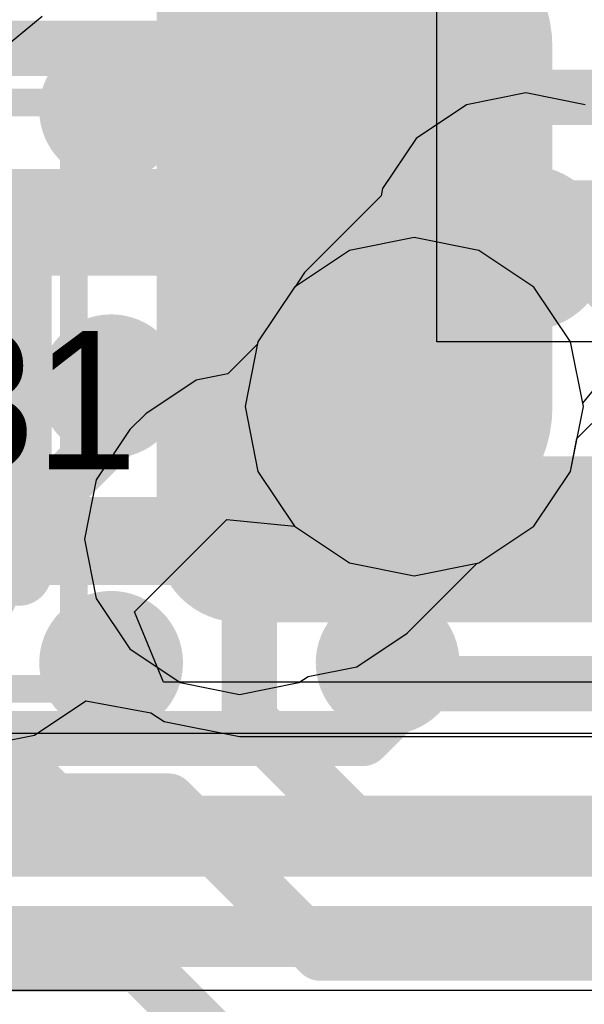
# Model space of a CAD drawing. Header units: millimetres. Extents: x -2 to 68, y -2 to 27.4.
# Tile 441 of 594: x 53.8 to 54.9, y 0.6 to 2.4. Entities that reach past the tile are written whole.
import ezdxf

# ---------------------------------------------------------------- set-up
doc = ezdxf.new("R2010")
doc.units = ezdxf.units.MM
for name, color, linetype in [('BottomLayer', 5, 'Continuous'), ('BottomPaste', 16, 'Continuous'), ('BottomSolder', 6, 'Continuous'), ('DrillGuide', 244, 'Continuous'), ('Mechanical10', 56, 'Continuous'), ('Mechanical13', 56, 'Continuous'), ('Mechanical15', 56, 'Continuous'), ('Mechanical2', 216, 'Continuous'), ('MidLayer1', 16, 'Continuous'), ('MidLayer2', 76, 'Continuous'), ('MidLayer3', 90, 'Continuous'), ('MidLayer4', 156, 'Continuous'), ('MidLayer5', 130, 'Continuous'), ('MidLayer6', 216, 'Continuous'), ('MidLayer7', 6, 'Continuous'), ('MidLayer8', 54, 'Continuous'), ('MultiLayer', 9, 'Continuous'), ('TopLayer', 1, 'Continuous'), ('TopPaste', 8, 'Continuous'), ('TopSolder', 216, 'Continuous'), ('ViaHoleLayer', 16, 'Continuous')]:
    doc.layers.add(name, color=color, linetype=linetype)

# ---------------------------------------------------------------- blocks, each defined once
blk = doc.blocks.new('BGA169C50P13X13_700X700X60_B_102')
at = {"layer": 'BottomLayer', "const_width": 0.0999998}
for points in [[(-2.54999998, 3.00000162, 1), (-2.45000018, 3.00000162, 1)], [(-2.04999844, 3.00000162, 1), (-1.94999864, 3.00000162, 1)], [(-2.54999998, 2.50000008, 1), (-2.45000018, 2.50000008, 1)], [(-2.04999844, 2.50000008, 1), (-1.94999864, 2.50000008, 1)], [(-2.54999998, 2.00000108, 1), (-2.45000018, 2.00000108, 1)], [(-2.04999844, 2.00000108, 1), (-1.94999864, 2.00000108, 1)]]:
    blk.add_lwpolyline(points, format="xyb", close=True, dxfattribs=at)
at = {"layer": 'BottomPaste', "const_width": 0.0999998}
for points in [[(-2.54999998, 3.00000162, 1), (-2.45000018, 3.00000162, 1)], [(-2.04999844, 3.00000162, 1), (-1.94999864, 3.00000162, 1)], [(-2.54999998, 2.50000008, 1), (-2.45000018, 2.50000008, 1)], [(-2.04999844, 2.50000008, 1), (-1.94999864, 2.50000008, 1)], [(-2.54999998, 2.00000108, 1), (-2.45000018, 2.00000108, 1)], [(-2.04999844, 2.00000108, 1), (-1.94999864, 2.00000108, 1)]]:
    blk.add_lwpolyline(points, format="xyb", close=True, dxfattribs=at)
at = {"layer": 'BottomSolder', "const_width": 0.12999974}
for points in [[(-2.56499868, 3.00000162, 1), (-2.43500148, 3.00000162, 1)], [(-2.06499714, 3.00000162, 1), (-1.93499994, 3.00000162, 1)], [(-2.56499868, 2.50000008, 1), (-2.43500148, 2.50000008, 1)], [(-2.06499714, 2.50000008, 1), (-1.93499994, 2.50000008, 1)], [(-2.56499868, 2.00000108, 1), (-2.43500148, 2.00000108, 1)], [(-2.06499714, 2.00000108, 1), (-1.93499994, 2.00000108, 1)]]:
    blk.add_lwpolyline(points, format="xyb", close=True, dxfattribs=at)
at = {"layer": 'Mechanical10', "const_width": 0.0999998}
blk.add_lwpolyline([(3.50000062, 3.50000062), (-3.49999808, 3.50000062)], dxfattribs=at)
blk = doc.blocks.new('CAP_0201_106')
at = {"layer": 'Mechanical13', "const_width": 0.11999976}
for points in [[(0.31999936, 0.16999966), (-0.31999936, 0.16999966)], [(-0.31999936, -0.16999966), (-0.31999936, 0.16999966)], [(0.31999936, -0.16999966), (0.31999936, 0.16999966)], [(0.31999936, -0.16999966), (-0.31999936, -0.16999966)]]:
    blk.add_lwpolyline(points, dxfattribs=at)
at = {"layer": 'Mechanical13', "const_width": 0.05999988}
for points in [[(-0.3499993, 0.16999966, 1), (-0.28999942, 0.16999966, 1)], [(-0.3499993, 0.16999966, 1), (-0.28999942, 0.16999966, 1)], [(0.28999942, 0.16999966, 1), (0.3499993, 0.16999966, 1)], [(0.28999942, 0.16999966, 1), (0.3499993, 0.16999966, 1)], [(-0.3499993, -0.16999966, 1), (-0.28999942, -0.16999966, 1)], [(-0.3499993, -0.16999966, 1), (-0.28999942, -0.16999966, 1)], [(0.28999942, -0.16999966, 1), (0.3499993, -0.16999966, 1)], [(0.28999942, -0.16999966, 1), (0.3499993, -0.16999966, 1)]]:
    blk.add_lwpolyline(points, format="xyb", close=True, dxfattribs=at)
at = {"layer": 'Mechanical15', "const_width": 0.0499999}
for points in [[(0.5299989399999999, 0.26999946), (-0.5299989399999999, 0.26999946)], [(-0.5299989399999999, -0.26999946), (-0.5299989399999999, 0.26999946)], [(0.5299989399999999, -0.26999946), (0.5299989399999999, 0.26999946)], [(0, -0.135001), (0, 0.135001)], [(0.135001, 0), (-0.135001, 0)], [(0.5299989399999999, -0.26999946), (-0.5299989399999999, -0.26999946)]]:
    blk.add_lwpolyline(points, dxfattribs=at)
at = {"layer": 'Mechanical15'}
for points, const_width in [([(-0.54249828, 0.26999946, 1), (-0.5174996, 0.26999946, 1)], 0.02499868), ([(-0.54249828, 0.26999946, 1), (-0.5174996, 0.26999946, 1)], 0.02499868), ([(0.5174996, 0.26999946, 1), (0.54249828, 0.26999946, 1)], 0.02499868), ([(0.5174996, 0.26999946, 1), (0.54249828, 0.26999946, 1)], 0.02499868), ([(-0.01249934, 0.135001, 1), (0.01249934, 0.135001, 1)], 0.02499868), ([(0.10130028, 0, 1), (-0.10130028, 0, 1)], 0.0499999), ([(-0.14750034, 0, 1), (-0.12250166, 0, 1)], 0.02499868), ([(-0.11379962, 0, 1), (-0.08880094, 0, 1)], 0.02499868), ([(0.08880094, 0, 1), (0.11379962, 0, 1)], 0.02499868), ([(0.12250166, 0, 1), (0.14750034, 0, 1)], 0.02499868), ([(-0.01249934, -0.135001, 1), (0.01249934, -0.135001, 1)], 0.02499868), ([(-0.54249828, -0.26999946, 1), (-0.5174996, -0.26999946, 1)], 0.02499868), ([(-0.54249828, -0.26999946, 1), (-0.5174996, -0.26999946, 1)], 0.02499868), ([(0.5174996, -0.26999946, 1), (0.54249828, -0.26999946, 1)], 0.02499868), ([(0.5174996, -0.26999946, 1), (0.54249828, -0.26999946, 1)], 0.02499868)]:
    blk.add_lwpolyline(points, format="xyb", close=True, dxfattribs=dict(at, const_width=const_width))
at = {"layer": 'TopLayer', "const_width": 0.08059928}
for points in [[(-0.3896995, 0.08940038, 1), (-0.30910022, 0.08940038, 1)], [(-0.24090122, 0.08940038, 1), (-0.16030194, 0.08940038, 1)], [(0.16030194, 0.08940038, 1), (0.24090122, 0.08940038, 1)], [(0.30910022, 0.08940038, 1), (0.3896995, 0.08940038, 1)], [(-0.3896995, -0.08940038, 1), (-0.30910022, -0.08940038, 1)], [(-0.24090122, -0.08940038, 1), (-0.16030194, -0.08940038, 1)], [(0.16030194, -0.08940038, 1), (0.24090122, -0.08940038, 1)], [(0.30910022, -0.08940038, 1), (0.3896995, -0.08940038, 1)]]:
    blk.add_lwpolyline(points, format="xyb", close=True, dxfattribs=at)
at = {"layer": 'TopLayer'}
for points in [[(-0.20060158, 0.16999966), (-0.34939986, 0.16999966), (-0.20060158, -0.16999966), (-0.34939986, -0.16999966)], [(0.20060158, -0.16999966), (0.34939986, -0.16999966), (0.20060158, 0.16999966), (0.34939986, 0.16999966)], [(-0.1200023, 0.08940038), (-0.4299991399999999, 0.08940038), (-0.1200023, -0.08940038), (-0.4299991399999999, -0.08940038)], [(0.1200023, -0.08940038), (0.4299991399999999, -0.08940038), (0.1200023, 0.08940038), (0.4299991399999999, 0.08940038)]]:
    blk.add_solid(points, dxfattribs=at)
at = {"layer": 'TopPaste', "const_width": 0.08059928}
for points in [[(-0.3896995, 0.08940038, 1), (-0.30910022, 0.08940038, 1)], [(-0.24090122, 0.08940038, 1), (-0.16030194, 0.08940038, 1)], [(0.16030194, 0.08940038, 1), (0.24090122, 0.08940038, 1)], [(0.30910022, 0.08940038, 1), (0.3896995, 0.08940038, 1)], [(-0.3896995, -0.08940038, 1), (-0.30910022, -0.08940038, 1)], [(-0.24090122, -0.08940038, 1), (-0.16030194, -0.08940038, 1)], [(0.16030194, -0.08940038, 1), (0.24090122, -0.08940038, 1)], [(0.30910022, -0.08940038, 1), (0.3896995, -0.08940038, 1)]]:
    blk.add_lwpolyline(points, format="xyb", close=True, dxfattribs=at)
at = {"layer": 'TopPaste'}
for points in [[(-0.20060158, 0.16999966), (-0.34939986, 0.16999966), (-0.20060158, -0.16999966), (-0.34939986, -0.16999966)], [(0.20060158, -0.16999966), (0.34939986, -0.16999966), (0.20060158, 0.16999966), (0.34939986, 0.16999966)], [(-0.1200023, 0.08940038), (-0.4299991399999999, 0.08940038), (-0.1200023, -0.08940038), (-0.4299991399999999, -0.08940038)], [(0.1200023, -0.08940038), (0.4299991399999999, -0.08940038), (0.1200023, 0.08940038), (0.4299991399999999, 0.08940038)]]:
    blk.add_solid(points, dxfattribs=at)
at = {"layer": 'TopSolder', "const_width": 0.08059928}
for points in [[(-0.3896995, 0.08940038, 1), (-0.30910022, 0.08940038, 1)], [(-0.24090122, 0.08940038, 1), (-0.16030194, 0.08940038, 1)], [(0.16030194, 0.08940038, 1), (0.24090122, 0.08940038, 1)], [(0.30910022, 0.08940038, 1), (0.3896995, 0.08940038, 1)], [(-0.3896995, -0.08940038, 1), (-0.30910022, -0.08940038, 1)], [(-0.24090122, -0.08940038, 1), (-0.16030194, -0.08940038, 1)], [(0.16030194, -0.08940038, 1), (0.24090122, -0.08940038, 1)], [(0.30910022, -0.08940038, 1), (0.3896995, -0.08940038, 1)]]:
    blk.add_lwpolyline(points, format="xyb", close=True, dxfattribs=at)
at = {"layer": 'TopSolder'}
for points in [[(-0.20060158, 0.16999966), (-0.34939986, 0.16999966), (-0.20060158, -0.16999966), (-0.34939986, -0.16999966)], [(0.20060158, -0.16999966), (0.34939986, -0.16999966), (0.20060158, 0.16999966), (0.34939986, 0.16999966)], [(-0.1200023, 0.08940038), (-0.4299991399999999, 0.08940038), (-0.1200023, -0.08940038), (-0.4299991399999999, -0.08940038)], [(0.1200023, -0.08940038), (0.4299991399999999, -0.08940038), (0.1200023, 0.08940038), (0.4299991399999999, 0.08940038)]]:
    blk.add_solid(points, dxfattribs=at)

msp = doc.modelspace()

# ---------------------------------------------------------------- linework, layer by layer
at = {"layer": 'BottomLayer'}
for points, const_width in [([(54.51500145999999, 2.22498158), (54.51500145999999, 2.22498666)], 0.1499997), ([(54.51500145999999, 2.22498158), (54.76499842, 1.97498462)], 0.0999998), ([(53.41145274, 1.97498716), (54.11855318, 1.97498716)], 0.0999998), ([(54.11855318, 1.97498716), (54.26500196, 1.82853838)], 0.0999998), ([(54.51500145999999, 1.72498766), (54.76499842, 1.97498462)], 0.0999998), ([(54.26500196, 1.62142932), (54.26500196, 1.82853838)], 0.0999998), ([(53.66500316, 1.72143674), (53.91145174, 1.47498816)], 0.0999998), ([(54.26500196, 1.62142932), (54.41144312, 1.47498816)], 0.0999998), ([(53.91145174, 1.47498816), (54.11855318, 1.47498816)], 0.0999998), ([(54.11855318, 1.47498816), (54.26500196, 1.32853938)], 0.0999998), ([(54.41144312, 1.47498816), (54.41144565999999, 1.4749907)], 0.0999998), ([(54.41144565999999, 1.4749907), (55.11854864, 1.4749907)], 0.0999998), ([(54.26500196, 1.20001284), (54.26500196, 1.32853938)], 0.0999998), ([(54.26499687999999, 1.20000776), (54.26500196, 1.20001284)], 0.0999998), ([(54.26499687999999, 1.12144048), (54.26499687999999, 1.20000776)], 0.0999998), ([(53.76500296, 1.12143794), (53.91145174, 0.9749891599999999)], 0.0999998), ([(54.26499687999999, 1.12144048), (54.48642899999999, 0.9000083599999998)], 0.0999998), ([(53.91145174, 0.9749891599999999), (54.11855318, 0.9749891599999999)], 0.0999998), ([(54.11855318, 0.9749891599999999), (54.39353357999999, 0.70000876)], 0.0999998), ([(54.48642899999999, 0.9000083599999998), (59.52650528, 0.9000083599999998)], 0.0999998), ([(54.39353357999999, 0.70000876), (59.60934738, 0.70000876)], 0.0999998), ([(52.10196082, 0.6800418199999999), (54.06512682, 0.6800418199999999)], 0.0999998), ([(54.06512682, 0.6800418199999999), (54.24515948, 0.50000916)], 0.0999998)]:
    msp.add_lwpolyline(points, dxfattribs=dict(at, const_width=const_width))
for points, const_width in [([(54.4775009, 2.22498666, 1), (54.55250202, 2.22498666, 1)], 0.07499858), ([(54.4775009, 2.22498158, 1), (54.55250202, 2.22498158, 1)], 0.07499858), ([(54.49000278, 2.22498158, 1), (54.54000014, 2.22498158, 1)], 0.0499999), ([(54.68999983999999, 1.97498462, 1), (54.839997, 1.97498462, 1)], 0.1499997), ([(54.0935545, 1.97498716, 1), (54.14355186, 1.97498716, 1)], 0.0499999), ([(54.0935545, 1.97498716, 1), (54.14355186, 1.97498716, 1)], 0.0499999), ([(54.73999974, 1.97498462, 1), (54.7899971, 1.97498462, 1)], 0.0499999), ([(54.73999974, 1.97498462, 1), (54.7899971, 1.97498462, 1)], 0.0499999), ([(54.24000328, 1.82853838, 1), (54.29000064, 1.82853838, 1)], 0.0499999), ([(54.24000328, 1.82853838, 1), (54.29000064, 1.82853838, 1)], 0.0499999), ([(54.49000278, 1.72498766, 1), (54.54000014, 1.72498766, 1)], 0.0499999), ([(54.24000328, 1.62142932, 1), (54.29000064, 1.62142932, 1)], 0.0499999), ([(54.24000328, 1.62142932, 1), (54.29000064, 1.62142932, 1)], 0.0499999), ([(53.88645306, 1.47498816, 1), (53.93645042, 1.47498816, 1)], 0.0499999), ([(53.88645306, 1.47498816, 1), (53.93645042, 1.47498816, 1)], 0.0499999), ([(54.0935545, 1.47498816, 1), (54.14355186, 1.47498816, 1)], 0.0499999), ([(54.0935545, 1.47498816, 1), (54.14355186, 1.47498816, 1)], 0.0499999), ([(54.38644444, 1.47498816, 1), (54.4364418, 1.47498816, 1)], 0.0499999), ([(54.38644444, 1.47498816, 1), (54.4364418, 1.47498816, 1)], 0.0499999), ([(54.38644698, 1.4749907, 1), (54.43644433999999, 1.4749907, 1)], 0.0499999), ([(54.38644698, 1.4749907, 1), (54.43644433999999, 1.4749907, 1)], 0.0499999), ([(54.24000328, 1.32853938, 1), (54.29000064, 1.32853938, 1)], 0.0499999), ([(54.24000328, 1.32853938, 1), (54.29000064, 1.32853938, 1)], 0.0499999), ([(54.2399982, 1.20000776, 1), (54.28999555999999, 1.20000776, 1)], 0.0499999), ([(54.2399982, 1.20000776, 1), (54.28999555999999, 1.20000776, 1)], 0.0499999), ([(54.24000328, 1.20001284, 1), (54.29000064, 1.20001284, 1)], 0.0499999), ([(54.24000328, 1.20001284, 1), (54.29000064, 1.20001284, 1)], 0.0499999), ([(54.2399982, 1.12144048, 1), (54.28999555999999, 1.12144048, 1)], 0.0499999), ([(54.2399982, 1.12144048, 1), (54.28999555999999, 1.12144048, 1)], 0.0499999), ([(53.88645306, 0.9749891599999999, 1), (53.93645042, 0.9749891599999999, 1)], 0.0499999), ([(53.88645306, 0.9749891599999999, 1), (53.93645042, 0.9749891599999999, 1)], 0.0499999), ([(54.0935545, 0.9749891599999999, 1), (54.14355186, 0.9749891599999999, 1)], 0.0499999), ([(54.0935545, 0.9749891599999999, 1), (54.14355186, 0.9749891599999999, 1)], 0.0499999), ([(54.46143031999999, 0.9000083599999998, 1), (54.51142767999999, 0.9000083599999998, 1)], 0.0499999), ([(54.46143031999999, 0.9000083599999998, 1), (54.51142767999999, 0.9000083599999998, 1)], 0.0499999), ([(54.36853489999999, 0.70000876, 1), (54.41853225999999, 0.70000876, 1)], 0.0499999), ([(54.36853489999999, 0.70000876, 1), (54.41853225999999, 0.70000876, 1)], 0.0499999), ([(54.04012813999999, 0.6800418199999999, 1), (54.09012549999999, 0.6800418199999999, 1)], 0.0499999), ([(54.04012813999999, 0.6800418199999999, 1), (54.09012549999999, 0.6800418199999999, 1)], 0.0499999)]:
    msp.add_lwpolyline(points, format="xyb", close=True, dxfattribs=dict(at, const_width=const_width))
at = {"layer": 'DrillGuide'}
for points, const_width in [([(54.73999974, 1.97498462, 1), (54.7899971, 1.97498462, 1)], 0.0499999), ([(54.51301518, 1.68814242, 1), (54.61301498, 1.68814242, 1)], 0.0999998), ([(54.2222182, 1.44835372, 1), (54.27221556, 1.44835372, 1)], 0.0499999)]:
    msp.add_lwpolyline(points, format="xyb", close=True, dxfattribs=dict(at, const_width=const_width))
at = {"layer": 'MidLayer1'}
for p, q in [((54.56301507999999, 1.99401938), (54.44596171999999, 1.9707352)), ((54.68006843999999, 1.9707352), (54.56301507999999, 1.99401938)), ((54.44596171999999, 1.9707352), (54.34672645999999, 1.90443104)), ((54.77930369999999, 1.90443104), (54.68006843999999, 1.9707352)), ((54.34672645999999, 1.90443104), (54.28042229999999, 1.80519578)), ((54.84560785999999, 1.80519578), (54.77930369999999, 1.90443104)), ((54.2796476, 1.80129942), (54.22582245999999, 1.74747428)), ((54.28042229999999, 1.80519578), (54.2796476, 1.80129942)), ((54.86889203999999, 1.68814242), (54.84560785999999, 1.80519578)), ((54.22582245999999, 1.74747428), (54.16861658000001, 1.73609508)), ((54.16861658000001, 1.73609508), (54.0776541, 1.67531542)), ((54.0776541, 1.67531542), (54.04895464, 1.64661596)), ((54.84560785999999, 1.57108906), (54.86889203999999, 1.68814242)), ((54.04895464, 1.64661596), (53.98817498, 1.55565094)), ((54.77930369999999, 1.4718538), (54.84560785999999, 1.57108906)), ((53.98817498, 1.55565094), (53.96683136, 1.44835372)), ((54.68006843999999, 1.40554964), (54.77930369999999, 1.4718538)), ((53.96683136, 1.44835372), (53.98817498, 1.3410565)), ((54.55018808, 1.27879094), (54.67617207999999, 1.40477494)), ((54.67617207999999, 1.40477494), (54.68006843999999, 1.40554964)), ((53.98817498, 1.3410565), (54.04895464, 1.25009148)), ((54.4592256, 1.21801128), (54.55018808, 1.27879094)), ((54.04895464, 1.25009148), (54.13991966, 1.18931182)), ((54.37128826, 1.2005183), (54.4592256, 1.21801128)), ((54.3545141, 1.18931182), (54.37128826, 1.2005183)), ((54.13991966, 1.18931182), (54.24721688, 1.1679682)), ((54.24721688, 1.1679682), (54.3545141, 1.18931182))]:
    msp.add_line(p, q, dxfattribs=at)
for points, const_width in [([(54.46301527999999, 1.68814242, 1), (54.66301488, 1.68814242, 1)], 0.1999996), ([(54.52551451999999, 1.68814242, 1), (54.60051564, 1.68814242, 1)], 0.07499858), ([(54.1722183, 1.44835372, 1), (54.32221546, 1.44835372, 1)], 0.1499997), ([(54.23841578, 1.47705318, 1), (54.31341689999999, 1.47705318, 1)], 0.07499858), ([(54.23841578, 1.47705318, 1), (54.31341689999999, 1.47705318, 1)], 0.07499858), ([(54.31442528, 1.47705318, 1), (54.3894264, 1.47705318, 1)], 0.07499858), ([(54.31442528, 1.47705318, 1), (54.3894264, 1.47705318, 1)], 0.07499858), ([(54.20971632, 1.44835372, 1), (54.28471743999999, 1.44835372, 1)], 0.07499858)]:
    msp.add_lwpolyline(points, format="xyb", close=True, dxfattribs=dict(at, const_width=const_width))
at = {"layer": 'MidLayer1', "const_width": 0.1499997}
for points in [[(54.35192584, 1.47705318), (54.56301507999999, 1.68814242)], [(54.24721688, 1.44835372), (54.27591634, 1.47705318)], [(54.27591634, 1.47705318), (54.35192584, 1.47705318)]]:
    msp.add_lwpolyline(points, dxfattribs=at)
at = {"layer": 'MidLayer2'}
for p, q in [((54.56301507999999, 1.99401938), (54.44596171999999, 1.9707352)), ((54.68006843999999, 1.9707352), (54.56301507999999, 1.99401938)), ((54.44596171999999, 1.9707352), (54.34672645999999, 1.90443104)), ((54.77930369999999, 1.90443104), (54.68006843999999, 1.9707352)), ((54.34672645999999, 1.90443104), (54.28042229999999, 1.80519578)), ((54.84560785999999, 1.80519578), (54.77930369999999, 1.90443104)), ((54.28042229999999, 1.80519578), (54.25713812, 1.68814242)), ((54.86889203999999, 1.68814242), (54.84560785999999, 1.80519578)), ((54.25713812, 1.68814242), (54.28042229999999, 1.57108906)), ((54.84560785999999, 1.57108906), (54.86889203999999, 1.68814242)), ((54.28042229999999, 1.57108906), (54.34672645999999, 1.4718538)), ((54.77930369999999, 1.4718538), (54.84560785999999, 1.57108906)), ((54.34672645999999, 1.4718538), (54.44596171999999, 1.40554964)), ((54.68006843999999, 1.40554964), (54.77930369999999, 1.4718538)), ((54.44596171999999, 1.40554964), (54.56301507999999, 1.38226546)), ((54.56301507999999, 1.38226546), (54.68006843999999, 1.40554964))]:
    msp.add_line(p, q, dxfattribs=at)
at = {"layer": 'MidLayer2', "const_width": 0.1999996}
msp.add_lwpolyline([(54.46301527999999, 1.68814242, 1), (54.66301488, 1.68814242, 1)], format="xyb", close=True, dxfattribs=at)
at = {"layer": 'MidLayer3'}
for p, q in [((54.56301507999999, 1.99401938), (54.44596171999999, 1.9707352)), ((54.68006843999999, 1.9707352), (54.56301507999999, 1.99401938)), ((54.44596171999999, 1.9707352), (54.34672645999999, 1.90443104)), ((54.77930369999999, 1.90443104), (54.68006843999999, 1.9707352)), ((54.34672645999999, 1.90443104), (54.28042229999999, 1.80519578)), ((54.84560785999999, 1.80519578), (54.77930369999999, 1.90443104)), ((54.28042229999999, 1.80519578), (54.25713812, 1.68814242)), ((54.86889203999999, 1.68814242), (54.84560785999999, 1.80519578)), ((54.25713812, 1.68814242), (54.28042229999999, 1.57108906)), ((54.84560785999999, 1.57108906), (54.86889203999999, 1.68814242)), ((54.28042229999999, 1.57108906), (54.34672645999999, 1.4718538)), ((54.77930369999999, 1.4718538), (54.84560785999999, 1.57108906)), ((54.34672645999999, 1.4718538), (54.44596171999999, 1.40554964)), ((54.68006843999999, 1.40554964), (54.77930369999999, 1.4718538)), ((54.44596171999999, 1.40554964), (54.56301507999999, 1.38226546)), ((54.56301507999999, 1.38226546), (54.68006843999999, 1.40554964)), ((57.4308224, 1.09743748), (53.52877787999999, 1.09743748))]:
    msp.add_line(p, q, dxfattribs=at)
at = {"layer": 'MidLayer3', "const_width": 0.1999996}
msp.add_lwpolyline([(54.46301527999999, 1.68814242, 1), (54.66301488, 1.68814242, 1)], format="xyb", close=True, dxfattribs=at)
at = {"layer": 'MidLayer3', "const_width": 0.0999998}
for points in [[(51.69399364, 0.93507814), (57.49807398, 0.93507814)], [(51.57196696, 0.73507854), (57.63745394, 0.73507854)]]:
    msp.add_lwpolyline(points, dxfattribs=at)
at = {"layer": 'MidLayer4'}
for p, q in [((54.76499842, 2.25537014), (54.65769866, 2.23402652)), ((54.87229818, 2.23402652), (54.76499842, 2.25537014)), ((54.65769866, 2.23402652), (54.56673617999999, 2.17324686)), ((54.56673617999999, 2.17324686), (54.50595652, 2.08228438)), ((54.50337334, 2.06929482), (54.36475284, 1.93067432)), ((54.50595652, 2.08228438), (54.50337334, 2.06929482)), ((54.36475284, 1.93067432), (54.34761292, 1.90502286)), ((54.34761292, 1.90502286), (54.34672645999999, 1.90443104)), ((54.34672645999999, 1.90443104), (54.28042229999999, 1.80519578)), ((54.28042229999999, 1.80519578), (54.25713812, 1.68814242)), ((54.85737568, 1.6302482), (54.96326066, 1.73613318)), ((54.25713812, 1.68814242), (54.28042229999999, 1.57108906)), ((54.84560785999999, 1.57108906), (54.85737568, 1.6302482)), ((54.28042229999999, 1.57108906), (54.34672645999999, 1.4718538)), ((54.77930369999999, 1.4718538), (54.84560785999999, 1.57108906)), ((54.34672645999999, 1.4718538), (54.44596171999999, 1.40554964)), ((54.68006843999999, 1.40554964), (54.77930369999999, 1.4718538)), ((54.44596171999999, 1.40554964), (54.56301507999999, 1.38226546)), ((54.56301507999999, 1.38226546), (54.68006843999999, 1.40554964))]:
    msp.add_line(p, q, dxfattribs=at)
for points, const_width in [([(54.68999983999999, 1.97498462, 1), (54.839997, 1.97498462, 1)], 0.1499997), ([(54.72749786, 1.97498462, 1), (54.80249898, 1.97498462, 1)], 0.07499858), ([(54.72749786, 1.93439542, 1), (54.80249898, 1.93439542, 1)], 0.07499858), ([(54.72749786, 1.93439542, 1), (54.80249898, 1.93439542, 1)], 0.07499858), ([(54.46301527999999, 1.68814242, 1), (54.66301488, 1.68814242, 1)], 0.1999996), ([(54.52551451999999, 1.73241208, 1), (54.60051564, 1.73241208, 1)], 0.07499858), ([(54.52551451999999, 1.73241208, 1), (54.60051564, 1.73241208, 1)], 0.07499858), ([(54.51992906, 1.68814242, 1), (54.59493018, 1.68814242, 1)], 0.07499858), ([(54.52551451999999, 1.68814242, 1), (54.60051564, 1.68814242, 1)], 0.07499858), ([(54.52551451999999, 1.68814242, 1), (54.60051564, 1.68814242, 1)], 0.07499858)]:
    msp.add_lwpolyline(points, format="xyb", close=True, dxfattribs=dict(at, const_width=const_width))
at = {"layer": 'MidLayer4', "const_width": 0.1499997}
for points in [[(54.76499842, 1.93439542), (54.76499842, 1.97498462)], [(54.56301507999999, 1.73241208), (54.76499842, 1.93439542)], [(54.56301507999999, 1.68814242), (54.56301507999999, 1.73241208)], [(54.55742962, 1.68814242), (54.56301507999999, 1.68814242)]]:
    msp.add_lwpolyline(points, dxfattribs=at)
at = {"layer": 'MidLayer5'}
for p, q in [((54.86765506, 1.6943578), (54.94822386, 1.79253134)), ((54.86889203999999, 1.68814242), (54.86765506, 1.6943578)), ((54.84560785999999, 1.57108906), (54.86889203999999, 1.68814242)), ((54.77930369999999, 1.4718538), (54.84560785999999, 1.57108906)), ((54.05735187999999, 1.31697476), (54.22429083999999, 1.48391372)), ((54.22429083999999, 1.48391372), (54.346729, 1.47185126)), ((54.346729, 1.47185126), (54.44596171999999, 1.40554964)), ((54.68006843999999, 1.40554964), (54.77930369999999, 1.4718538)), ((54.44596171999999, 1.40554964), (54.56301507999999, 1.38226546)), ((54.56301507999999, 1.38226546), (54.68006843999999, 1.40554964)), ((54.10995782, 1.18997476), (54.05735187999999, 1.31697476)), ((56.3544974, 1.18997476), (54.10995782, 1.18997476))]:
    msp.add_line(p, q, dxfattribs=at)
at = {"layer": 'MidLayer5', "const_width": 0.0999998}
for points in [[(54.15027778, 2.33606086), (54.26164408, 2.44742716)], [(52.87707229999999, 2.33606086), (54.15027778, 2.33606086)], [(54.14730852, 2.0502499), (54.34448618, 2.24742756)], [(54.34448618, 2.24742756), (55.0728261, 2.24742756)], [(53.10230679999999, 2.0502499), (54.14730852, 2.0502499)], [(53.81803054, 1.43813022), (54.42732828, 2.04742796)], [(54.42732828, 2.04742796), (55.15566819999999, 2.04742796)], [(53.27007888, 1.43813022), (53.81803054, 1.43813022)], [(40.50795302, 0.93507814), (56.46007758, 0.93507814)], [(40.42511092, 0.73507854), (56.54292221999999, 0.73507854)]]:
    msp.add_lwpolyline(points, dxfattribs=at)
at = {"layer": 'MidLayer5'}
for points, const_width in [([(54.1252791, 2.33606086, 1), (54.17527646, 2.33606086, 1)], 0.0499999), ([(54.1252791, 2.33606086, 1), (54.17527646, 2.33606086, 1)], 0.0499999), ([(54.31948749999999, 2.24742756, 1), (54.36948485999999, 2.24742756, 1)], 0.0499999), ([(54.31948749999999, 2.24742756, 1), (54.36948485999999, 2.24742756, 1)], 0.0499999), ([(54.12230984, 2.0502499, 1), (54.1723072, 2.0502499, 1)], 0.0499999), ([(54.12230984, 2.0502499, 1), (54.1723072, 2.0502499, 1)], 0.0499999), ([(54.4023296, 2.04742796, 1), (54.45232696, 2.04742796, 1)], 0.0499999), ([(54.4023296, 2.04742796, 1), (54.45232696, 2.04742796, 1)], 0.0499999), ([(54.46301527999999, 1.68814242, 1), (54.66301488, 1.68814242, 1)], 0.1999996), ([(53.79303186, 1.43813022, 1), (53.84302922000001, 1.43813022, 1)], 0.0499999), ([(53.79303186, 1.43813022, 1), (53.84302922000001, 1.43813022, 1)], 0.0499999)]:
    msp.add_lwpolyline(points, format="xyb", close=True, dxfattribs=dict(at, const_width=const_width))
at = {"layer": 'MidLayer6'}
msp.add_line((42.18184096, 0.6332347), (58.579512, 0.6332347), dxfattribs=at)
at = {"layer": 'MidLayer6', "const_width": 0.0999998}
for points in [[(53.24235732, 2.06810102), (54.7543863, 2.06810102)], [(54.7543863, 2.06810102), (55.43529426, 1.38719306)], [(54.46992916, 1.08813092), (54.56899169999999, 1.18719346)], [(54.56899169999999, 1.18719346), (58.53999975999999, 1.18719346)], [(52.66454542, 1.08813092), (54.46992916, 1.08813092)], [(42.18184096, 0.88813132), (58.579512, 0.88813132)]]:
    msp.add_lwpolyline(points, dxfattribs=at)
at = {"layer": 'MidLayer6'}
for points, const_width in [([(54.72938762, 2.06810102, 1), (54.77938498, 2.06810102, 1)], 0.0499999), ([(54.72938762, 2.06810102, 1), (54.77938498, 2.06810102, 1)], 0.0499999), ([(54.46301527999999, 1.68814242, 1), (54.66301488, 1.68814242, 1)], 0.1999996), ([(54.54399301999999, 1.18719346, 1), (54.59399037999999, 1.18719346, 1)], 0.0499999), ([(54.54399301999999, 1.18719346, 1), (54.59399037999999, 1.18719346, 1)], 0.0499999), ([(54.44493048, 1.08813092, 1), (54.49492784, 1.08813092, 1)], 0.0499999), ([(54.44493048, 1.08813092, 1), (54.49492784, 1.08813092, 1)], 0.0499999)]:
    msp.add_lwpolyline(points, format="xyb", close=True, dxfattribs=dict(at, const_width=const_width))
at = {"layer": 'MidLayer7', "const_width": 0.499999}
for points in [[(53.79999907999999, 3.09999888), (54.56301507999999, 2.33698288)], [(54.56301507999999, 1.68814242), (54.56301507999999, 2.33698288)]]:
    msp.add_lwpolyline(points, dxfattribs=at)
at = {"layer": 'MidLayer7'}
for points, const_width in [([(54.43801659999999, 2.33698288, 1), (54.68801355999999, 2.33698288, 1)], 0.2499995), ([(54.43801659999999, 2.33698288, 1), (54.68801355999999, 2.33698288, 1)], 0.2499995), ([(54.43801659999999, 1.68814242, 1), (54.68801355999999, 1.68814242, 1)], 0.2499995), ([(54.46301527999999, 1.68814242, 1), (54.66301488, 1.68814242, 1)], 0.1999996)]:
    msp.add_lwpolyline(points, format="xyb", close=True, dxfattribs=dict(at, const_width=const_width))
at = {"layer": 'MidLayer8'}
for p, q in [((54.56301507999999, 1.99401938), (54.44596171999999, 1.9707352)), ((54.68006843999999, 1.9707352), (54.56301507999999, 1.99401938)), ((54.44596171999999, 1.9707352), (54.34672645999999, 1.90443104)), ((54.77930369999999, 1.90443104), (54.68006843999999, 1.9707352)), ((54.34672645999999, 1.90443104), (54.28042229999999, 1.80519578)), ((54.84560785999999, 1.80519578), (54.77930369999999, 1.90443104)), ((54.28042229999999, 1.80519578), (54.25713812, 1.68814242)), ((54.86889203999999, 1.68814242), (54.84560785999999, 1.80519578)), ((54.25713812, 1.68814242), (54.28042229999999, 1.57108906)), ((54.84560785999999, 1.57108906), (54.86889203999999, 1.68814242)), ((54.28042229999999, 1.57108906), (54.34672645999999, 1.4718538)), ((54.77930369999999, 1.4718538), (54.84560785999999, 1.57108906)), ((54.34672645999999, 1.4718538), (54.44596171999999, 1.40554964)), ((54.68006843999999, 1.40554964), (54.77930369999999, 1.4718538)), ((54.44596171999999, 1.40554964), (54.56301507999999, 1.38226546)), ((54.56301507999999, 1.38226546), (54.68006843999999, 1.40554964))]:
    msp.add_line(p, q, dxfattribs=at)
at = {"layer": 'MidLayer8', "const_width": 0.1999996}
msp.add_lwpolyline([(54.46301527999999, 1.68814242, 1), (54.66301488, 1.68814242, 1)], format="xyb", close=True, dxfattribs=at)
at = {"layer": 'MultiLayer'}
for points, const_width in [([(54.68999983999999, 1.97498462, 1), (54.839997, 1.97498462, 1)], 0.1499997), ([(54.46301527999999, 1.68814242, 1), (54.66301488, 1.68814242, 1)], 0.1999996), ([(54.1722183, 1.44835372, 1), (54.32221546, 1.44835372, 1)], 0.1499997)]:
    msp.add_lwpolyline(points, format="xyb", close=True, dxfattribs=dict(at, const_width=const_width))
at = {"layer": 'TopLayer'}
for p, q in [((54.60407417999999, 1.80521102), (54.60407417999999, 3.45845638)), ((53.89035958, 2.3935563), (53.7671518, 2.2925405)), ((55.6592105, 1.80521102), (54.60407417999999, 1.80521102)), ((53.8766385, 1.09430566), (53.96945263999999, 1.1563223)), ((53.96945263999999, 1.1563223), (54.08665332, 1.13469674)), ((54.08665332, 1.13469674), (54.11065378, 1.11866172)), ((54.11065378, 1.11866172), (54.24721688, 1.09149642)), ((53.76715434, 1.0725277), (53.8766385, 1.09430566)), ((54.24721688, 1.09149642), (55.8070258, 1.09149642))]:
    msp.add_line(p, q, dxfattribs=at)
for points, const_width in [([(54.24721688, 1.44835372), (54.24721688, 3.60627168)], 0.2999994), ([(54.24721688, 1.44835372), (55.8070258, 1.44835372)], 0.2999994), ([(53.68541968, 1.440688), (54.23955115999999, 1.440688)], 0.1499997), ([(54.23955115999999, 1.440688), (54.24721688, 1.44835372)], 0.1499997)]:
    msp.add_lwpolyline(points, dxfattribs=dict(at, const_width=const_width))
for points, const_width in [([(54.1722183, 1.44835372, 1), (54.32221546, 1.44835372, 1)], 0.1499997), ([(54.1722183, 1.44835372, 1), (54.32221546, 1.44835372, 1)], 0.1499997), ([(54.1722183, 1.44835372, 1), (54.32221546, 1.44835372, 1)], 0.1499997), ([(54.20205059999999, 1.440688, 1), (54.27705172, 1.440688, 1)], 0.07499858), ([(54.20205059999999, 1.440688, 1), (54.27705172, 1.440688, 1)], 0.07499858), ([(54.20971632, 1.44835372, 1), (54.28471743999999, 1.44835372, 1)], 0.07499858)]:
    msp.add_lwpolyline(points, format="xyb", close=True, dxfattribs=dict(at, const_width=const_width))
at = {"layer": 'ViaHoleLayer'}
for points, const_width in [([(54.73999974, 1.97498462, 1), (54.7899971, 1.97498462, 1)], 0.0499999), ([(54.51301518, 1.68814242, 1), (54.61301498, 1.68814242, 1)], 0.0999998), ([(54.2222182, 1.44835372, 1), (54.27221556, 1.44835372, 1)], 0.0499999)]:
    msp.add_lwpolyline(points, format="xyb", close=True, dxfattribs=dict(at, const_width=const_width))

# ---------------------------------------------------------------- block references
for name, p, rotation in [('BGA169C50P13X13_700X700X60_B_102', (52.01500138, 4.224990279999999), 180), ('CAP_0201_106', (53.67775396, 1.708023), 270)]:
    msp.add_blockref(name, p, dxfattribs=dict(rotation=rotation))

# ---------------------------------------------------------------- texts
at = {"layer": 'Mechanical2'}
msp.add_text('C231', height=0.2499995, dxfattribs=at).set_placement((53.2638, 1.5748))

doc.saveas('drawing.dxf')
